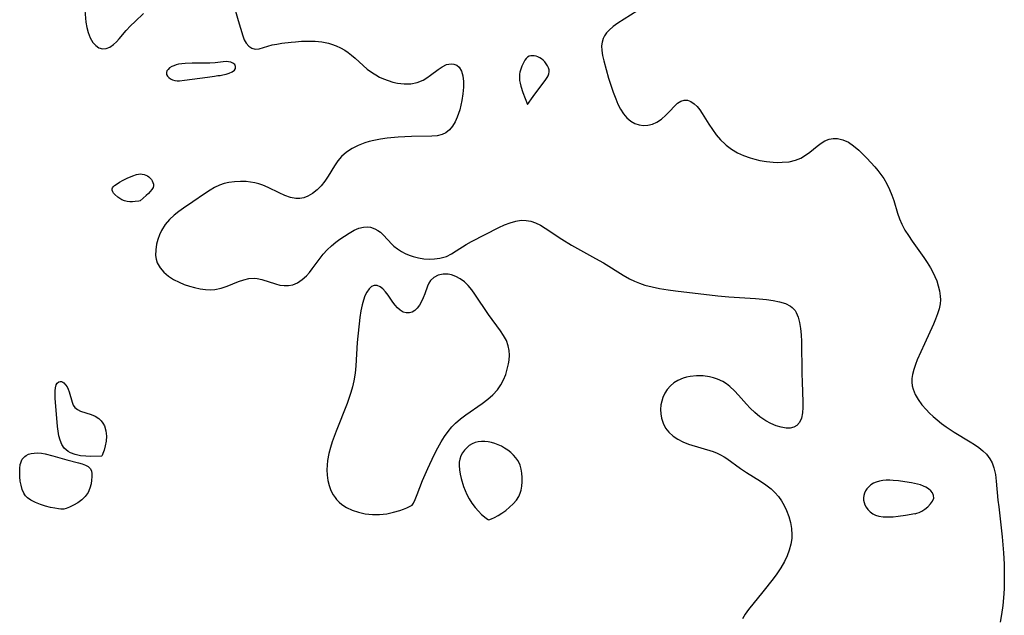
# Model space of a CAD drawing. Header units: inches. Extents: x 1073367 to 1082519, y 1569854 to 1574957.
# Tile 266 of 565: x 1077997 to 1078252, y 1574483 to 1574637. Entities that reach past the tile are written whole.
import ezdxf

# ---------------------------------------------------------------- set-up
doc = ezdxf.new("R2010")
doc.units = ezdxf.units.IN
doc.header["$MEASUREMENT"] = 0
doc.layers.add('CGG_CurvaNivelLidar_v1', color=7, linetype='Continuous', lineweight=30, true_color=0x008008)

msp = doc.modelspace()

# ---------------------------------------------------------------- linework, layer by layer
at = {"layer": 'CGG_CurvaNivelLidar_v1'}
for points in [[(1078051.5482, 1574644.887, 69), (1078053.7438, 1574636.9369, 69), (1078054.9764, 1574632.9675, 69), (1078055.361, 1574631.984, 69), (1078055.8153, 1574631.132, 69), (1078056.4959, 1574630.3216, 69), (1078057.2899, 1574629.7745, 69), (1078058.1512, 1574629.5267, 69), (1078059.1581, 1574629.6199, 69), (1078061.4657, 1574630.3649, 69), (1078062.5654, 1574630.6428, 69), (1078063.7634, 1574630.8732, 69), (1078065.036, 1574631.0704, 69), (1078067.4534, 1574631.3814, 69), (1078068.5631, 1574631.4946, 69), (1078070.1058, 1574631.5976, 69), (1078071.8765, 1574631.6471, 69), (1078073.6449, 1574631.6065, 69), (1078075.39, 1574631.4427, 69), (1078077.0897, 1574631.1133, 69), (1078077.8542, 1574630.8913, 69), (1078079.0471, 1574630.4414, 69), (1078080.1958, 1574629.8924, 69), (1078081.2989, 1574629.2614, 69), (1078082.1899, 1574628.6744, 69), (1078083.0388, 1574628.0361, 69), (1078083.9794, 1574627.2245, 69), (1078086.0467, 1574625.308, 69), (1078087.127, 1574624.3861, 69), (1078088.4468, 1574623.428, 69), (1078089.3356, 1574622.8813, 69), (1078090.3068, 1574622.363, 69), (1078091.3052, 1574621.9033, 69), (1078092.4846, 1574621.4449, 69), (1078093.6824, 1574621.0709, 69), (1078094.8907, 1574620.792, 69), (1078096.6285, 1574620.5832, 69), (1078098.338, 1574620.6317, 69), (1078099.9799, 1574620.9693, 69), (1078101.5138, 1574621.58, 69), (1078102.5185, 1574622.1641, 69), (1078103.4632, 1574622.8279, 69), (1078105.4017, 1574624.3185, 69), (1078106.4299, 1574625.0068, 69), (1078107.5987, 1574625.552, 69), (1078108.7436, 1574625.7669, 69), (1078109.5142, 1574625.6741, 69), (1078110.2168, 1574625.3797, 69), (1078110.8197, 1574624.8941, 69), (1078111.4533, 1574623.9082, 69), (1078111.8411, 1574622.6489, 69), (1078111.9985, 1574621.2378, 69), (1078111.9802, 1574619.7034, 69), (1078111.8157, 1574618.0268, 69), (1078111.5374, 1574616.3151, 69), (1078111.284, 1574615.1028, 69), (1078110.9885, 1574613.9094, 69), (1078110.7045, 1574612.9295, 69), (1078110.3763, 1574611.9854, 69), (1078109.8234, 1574610.7531, 69), (1078109.1543, 1574609.6445, 69), (1078108.3629, 1574608.6965, 69), (1078107.4355, 1574607.954, 69), (1078106.4308, 1574607.4803, 69), (1078105.1506, 1574607.1842, 69), (1078103.7592, 1574607.0655, 69), (1078098.563, 1574606.9646, 69), (1078095.0946, 1574606.8067, 69), (1078092.2589, 1574606.5608, 69), (1078090.5355, 1574606.3207, 69), (1078088.8439, 1574605.9883, 69), (1078087.6426, 1574605.6779, 69), (1078086.4706, 1574605.31, 69), (1078084.7916, 1574604.659, 69), (1078083.2126, 1574603.8791, 69), (1078081.7644, 1574602.9547, 69), (1078080.4879, 1574601.8593, 69), (1078079.5069, 1574600.7082, 69), (1078078.6269, 1574599.4226, 69), (1078076.9957, 1574596.725, 69), (1078076.1363, 1574595.4183, 69), (1078075.2383, 1574594.2705, 69), (1078074.1724, 1574593.1671, 69), (1078073.0133, 1574592.2385, 69), (1078071.7657, 1574591.5321, 69), (1078070.7632, 1574591.1768, 69), (1078069.7266, 1574590.9878, 69), (1078068.6713, 1574590.9743, 69), (1078067.2644, 1574591.2292, 69), (1078065.8541, 1574591.7245, 69), (1078064.3627, 1574592.4156, 69), (1078061.5342, 1574593.8213, 69), (1078060.1817, 1574594.3945, 69), (1078059.1503, 1574594.7479, 69), (1078058.0979, 1574595.0213, 69), (1078056.9704, 1574595.2124, 69), (1078055.8272, 1574595.3204, 69), (1078054.3486, 1574595.3619, 69), (1078052.8678, 1574595.2901, 69), (1078051.4014, 1574595.0876, 69), (1078050.1772, 1574594.7966, 69), (1078048.9863, 1574594.3909, 69), (1078047.6782, 1574593.7856, 69), (1078046.5264, 1574593.1177, 69), (1078045.0471, 1574592.1337, 69), (1078042.0987, 1574590.0638, 69), (1078039.6527, 1574588.4644, 69), (1078038.4596, 1574587.6341, 69), (1078037.2137, 1574586.6416, 69), (1078036.0677, 1574585.5582, 69), (1078034.9134, 1574584.1989, 69), (1078033.9736, 1574582.726, 69), (1078033.4406, 1574581.5717, 69), (1078033.0309, 1574580.3824, 69), (1078032.7256, 1574579.1805, 69), (1078032.485, 1574577.6888, 69), (1078032.4563, 1574576.233, 69), (1078032.6003, 1574575.2618, 69), (1078032.8958, 1574574.3356, 69), (1078033.6145, 1574573.0775, 69), (1078034.6067, 1574571.9412, 69), (1078035.8033, 1574570.9204, 69), (1078037.1055, 1574570.0472, 69), (1078038.5187, 1574569.3021, 69), (1078039.8211, 1574568.7694, 69), (1078041.1637, 1574568.3276, 69), (1078042.5222, 1574567.9553, 69), (1078043.9533, 1574567.6302, 69), (1078045.3762, 1574567.4144, 69), (1078046.5897, 1574567.3558, 69), (1078047.7851, 1574567.4391, 69), (1078049.3724, 1574567.7925, 69), (1078050.9232, 1574568.3315, 69), (1078053.8337, 1574569.48, 69), (1078055.2033, 1574569.9346, 69), (1078056.5566, 1574570.2501, 69), (1078057.8848, 1574570.3609, 69), (1078058.7001, 1574570.2969, 69), (1078059.8768, 1574570.041, 69), (1078063.3871, 1574568.8642, 69), (1078064.5683, 1574568.5879, 69), (1078065.6893, 1574568.4421, 69), (1078066.7946, 1574568.4428, 69), (1078067.8665, 1574568.6335, 69), (1078069.1166, 1574569.1706, 69), (1078070.296, 1574569.9866, 69), (1078071.4091, 1574571.014, 69), (1078072.1812, 1574571.865, 69), (1078072.9241, 1574572.778, 69), (1078074.677, 1574575.1748, 69), (1078075.7558, 1574576.5897, 69), (1078076.761, 1574577.717, 69), (1078077.8438, 1574578.7586, 69), (1078078.9878, 1574579.702, 69), (1078080.0548, 1574580.4623, 69), (1078082.4429, 1574582.0095, 69), (1078083.7432, 1574582.7532, 69), (1078084.942, 1574583.2819, 69), (1078086.1481, 1574583.5907, 69), (1078087.0497, 1574583.6384, 69), (1078087.9394, 1574583.5276, 69), (1078089.1146, 1574583.1266, 69), (1078089.8249, 1574582.7292, 69), (1078090.4939, 1574582.2411, 69), (1078091.3395, 1574581.4652, 69), (1078093.4366, 1574579.1747, 69), (1078093.9913, 1574578.6406, 69), (1078094.9091, 1574577.9249, 69), (1078095.9255, 1574577.2858, 69), (1078096.8946, 1574576.7688, 69), (1078097.9119, 1574576.3146, 69), (1078098.9716, 1574575.9431, 69), (1078100.3129, 1574575.618, 69), (1078101.7078, 1574575.4032, 69), (1078103.1167, 1574575.3019, 69), (1078104.5177, 1574575.3288, 69), (1078105.8886, 1574575.5066, 69), (1078107.2065, 1574575.8669, 69), (1078107.5825, 1574576.0134, 69), (1078108.8615, 1574576.6536, 69), (1078110.1056, 1574577.4276, 69), (1078112.6406, 1574579.0824, 69), (1078114.0412, 1574579.8658, 69), (1078121.0977, 1574583.4565, 69), (1078122.5748, 1574584.1341, 69), (1078124.0514, 1574584.7064, 69), (1078125.5277, 1574585.1235, 69), (1078126.8577, 1574585.3206, 69), (1078128.1754, 1574585.3112, 69), (1078129.3962, 1574585.0897, 69), (1078130.59, 1574584.6828, 69), (1078131.8448, 1574584.0726, 69), (1078133.0844, 1574583.3361, 69), (1078137.3822, 1574580.4788, 69), (1078139.8334, 1574578.9324, 69), (1078142.1544, 1574577.5689, 69), (1078146.0904, 1574575.4325, 69), (1078148.1192, 1574574.2922, 69), (1078153.2186, 1574571.1414, 69), (1078154.8416, 1574570.2317, 69), (1078156.1361, 1574569.6067, 69), (1078157.4645, 1574569.0581, 69), (1078158.825, 1574568.5898, 69), (1078160.6736, 1574568.094, 69), (1078162.5629, 1574567.7079, 69), (1078164.8356, 1574567.3461, 69), (1078166.6877, 1574567.1031, 69), (1078177.6796, 1574565.8148, 69), (1078180.4764, 1574565.5694, 69), (1078187.3605, 1574565.1102, 69), (1078190.2012, 1574564.8683, 69), (1078191.9542, 1574564.6237, 69), (1078193.6011, 1574564.2739, 69), (1078195.099, 1574563.7926, 69), (1078196.3909, 1574563.1417, 69), (1078196.846, 1574562.8118, 69), (1078197.2414, 1574562.443, 69), (1078197.593, 1574562.0142, 69), (1078197.8952, 1574561.527, 69), (1078198.4111, 1574560.2951, 69), (1078198.7706, 1574558.883, 69), (1078199.0126, 1574557.3365, 69), (1078199.1658, 1574555.6918, 69), (1078199.251, 1574553.9767, 69), (1078199.3485, 1574545.7089, 69), (1078199.4072, 1574543.4531, 69), (1078199.6102, 1574538.3992, 69), (1078199.6018, 1574536.924, 69), (1078199.5032, 1574535.5526, 69), (1078199.2399, 1574534.2234, 69), (1078198.714, 1574533.0639, 69), (1078198.09, 1574532.3322, 69), (1078197.3069, 1574531.8388, 69), (1078196.3546, 1574531.6119, 69), (1078195.2836, 1574531.6219, 69), (1078194.0276, 1574531.8381, 69), (1078192.7113, 1574532.2312, 69), (1078191.3725, 1574532.7796, 69), (1078190.0467, 1574533.4732, 69), (1078188.9887, 1574534.1536, 69), (1078188.4804, 1574534.5325, 69), (1078187.2245, 1574535.6119, 69), (1078186.0168, 1574536.8069, 69), (1078185.0588, 1574537.8323, 69), (1078183.0327, 1574540.1064, 69), (1078181.9283, 1574541.2874, 69), (1078180.7668, 1574542.3724, 69), (1078179.9038, 1574543.0429, 69), (1078178.9923, 1574543.6261, 69), (1078177.5511, 1574544.3095, 69), (1078176.5435, 1574544.6453, 69), (1078175.5094, 1574544.8907, 69), (1078173.8414, 1574545.1063, 69), (1078172.1639, 1574545.1278, 69), (1078170.5127, 1574544.9625, 69), (1078169.6047, 1574544.7828, 69), (1078168.7253, 1574544.532, 69), (1078167.3035, 1574543.9151, 69), (1078166.31, 1574543.2835, 69), (1078165.4201, 1574542.5285, 69), (1078164.6138, 1574541.6172, 69), (1078163.9501, 1574540.6057, 69), (1078163.4444, 1574539.5139, 69), (1078163.1571, 1574538.5688, 69), (1078162.9731, 1574537.5948, 69), (1078162.8745, 1574536.4565, 69), (1078162.9034, 1574535.3178, 69), (1078163.0769, 1574534.198, 69), (1078163.5073, 1574532.8771, 69), (1078164.1599, 1574531.6422, 69), (1078165.0181, 1574530.5255, 69), (1078166.0801, 1574529.5472, 69), (1078167.2996, 1574528.7176, 69), (1078168.6385, 1574528.0336, 69), (1078170.1198, 1574527.4678, 69), (1078176.4272, 1574525.5412, 69), (1078177.4575, 1574525.1545, 69), (1078178.3788, 1574524.726, 69), (1078179.2558, 1574524.2303, 69), (1078179.9819, 1574523.7506, 69), (1078183.546, 1574521.159, 69), (1078185.0536, 1574520.1325, 69), (1078188.6475, 1574517.9228, 69), (1078190.0886, 1574516.9821, 69), (1078191.4366, 1574515.9436, 69), (1078192.4189, 1574515.0001, 69), (1078193.3038, 1574513.9639, 69), (1078194.0874, 1574512.8464, 69), (1078194.7895, 1574511.6111, 69), (1078195.3892, 1574510.3177, 69), (1078195.9614, 1574508.7859, 69), (1078196.4016, 1574507.2184, 69), (1078196.6868, 1574505.6293, 69), (1078196.782, 1574504.0307, 69), (1078196.7338, 1574503.1145, 69), (1078196.492, 1574501.5964, 69), (1078196.0809, 1574500.0915, 69), (1078195.528, 1574498.6076, 69), (1078194.8515, 1574497.1534, 69), (1078193.937, 1574495.529, 69), (1078192.9006, 1574493.9614, 69), (1078191.935, 1574492.6616, 69), (1078189.2881, 1574489.2604, 69), (1078185.6035, 1574484.699, 69), (1078184.7581, 1574483.5447, 69), (1078183.9971, 1574482.3485, 69)], [(1078013.9964, 1574641.7129, 69), (1078014.4731, 1574636.5341, 69), (1078014.6839, 1574635.1724, 69), (1078014.9955, 1574633.8885, 69), (1078015.5342, 1574632.4989, 69), (1078016.2393, 1574631.3114, 69), (1078016.9845, 1574630.4747, 69), (1078017.8178, 1574629.8883, 69), (1078018.717, 1574629.6102, 69), (1078019.6679, 1574629.6895, 69), (1078020.6333, 1574630.0838, 69), (1078021.581, 1574630.7367, 69), (1078022.339, 1574631.4421, 69), (1078023.0825, 1574632.2551, 69), (1078024.881, 1574634.379, 69), (1078026.0111, 1574635.6154, 69), (1078027.179, 1574636.7431, 69), (1078029.365, 1574638.7467, 69)], [(1078156.7077, 1574639.3668, 69.5), (1078151.8289, 1574636.2733, 69.5), (1078150.6443, 1574635.421, 69.5), (1078149.5927, 1574634.5116, 69.5), (1078148.8887, 1574633.739, 69.5), (1078148.3983, 1574633.0416, 69.5), (1078148.0241, 1574632.2993, 69.5), (1078147.7548, 1574631.3824, 69.5), (1078147.6457, 1574630.4122, 69.5), (1078147.6971, 1574629.1806, 69.5), (1078147.8999, 1574627.9007, 69.5), (1078148.2041, 1574626.5793, 69.5), (1078149.4455, 1574622.0652, 69.5), (1078150.0062, 1574620.254, 69.5), (1078150.6204, 1574618.462, 69.5), (1078151.2731, 1574616.716, 69.5), (1078151.8469, 1574615.3274, 69.5), (1078152.4945, 1574614.025, 69.5), (1078153.2742, 1574612.8265, 69.5), (1078154.178, 1574611.7837, 69.5), (1078155.2011, 1574610.9348, 69.5), (1078156.2166, 1574610.3712, 69.5), (1078157.2989, 1574610.0049, 69.5), (1078158.4204, 1574609.846, 69.5), (1078159.6164, 1574609.9142, 69.5), (1078160.7951, 1574610.2042, 69.5), (1078161.9235, 1574610.6962, 69.5), (1078163.1476, 1574611.5009, 69.5), (1078164.2651, 1574612.4697, 69.5), (1078165.28, 1574613.5133, 69.5), (1078166.4651, 1574614.8125, 69.5), (1078167.2715, 1574615.5614, 69.5), (1078168.1036, 1574616.1204, 69.5), (1078168.9662, 1574616.4107, 69.5), (1078169.842, 1574616.3717, 69.5), (1078170.722, 1574616.0388, 69.5), (1078171.5756, 1574615.4517, 69.5), (1078172.2958, 1574614.74, 69.5), (1078172.9827, 1574613.8881, 69.5), (1078173.6482, 1574612.9309, 69.5), (1078175.3632, 1574610.1926, 69.5), (1078176.2747, 1574608.8083, 69.5), (1078177.2599, 1574607.4534, 69.5), (1078178.3336, 1574606.1654, 69.5), (1078179.5167, 1574604.986, 69.5), (1078179.8327, 1574604.7131, 69.5), (1078181.2262, 1574603.6824, 69.5), (1078182.7301, 1574602.8016, 69.5), (1078184.3183, 1574602.0609, 69.5), (1078185.9708, 1574601.4609, 69.5), (1078187.2357, 1574601.1073, 69.5), (1078188.518, 1574600.8232, 69.5), (1078190.2272, 1574600.5384, 69.5), (1078191.9333, 1574600.3615, 69.5), (1078193.123, 1574600.3088, 69.5), (1078194.2953, 1574600.3199, 69.5), (1078196.0463, 1574600.4794, 69.5), (1078197.7112, 1574600.8667, 69.5), (1078199.0622, 1574601.428, 69.5), (1078200.3257, 1574602.1628, 69.5), (1078201.3766, 1574602.9173, 69.5), (1078203.3494, 1574604.5156, 69.5), (1078204.3232, 1574605.2486, 69.5), (1078205.3315, 1574605.853, 69.5), (1078206.3721, 1574606.263, 69.5), (1078207.4539, 1574606.4763, 69.5), (1078208.5532, 1574606.4759, 69.5), (1078209.972, 1574606.1409, 69.5), (1078211.3623, 1574605.4866, 69.5), (1078212.7366, 1574604.558, 69.5), (1078214.0715, 1574603.4379, 69.5), (1078215.1322, 1574602.4317, 69.5), (1078216.1828, 1574601.3706, 69.5), (1078217.2083, 1574600.2954, 69.5), (1078218.209, 1574599.1816, 69.5), (1078219.0209, 1574598.1982, 69.5), (1078219.7891, 1574597.1781, 69.5), (1078220.5048, 1574596.121, 69.5), (1078221.3193, 1574594.7323, 69.5), (1078222.0227, 1574593.2875, 69.5), (1078222.5853, 1574591.8652, 69.5), (1078223.0751, 1574590.4131, 69.5), (1078224.0879, 1574587.1792, 69.5), (1078224.5996, 1574585.7265, 69.5), (1078225.1966, 1574584.3125, 69.5), (1078225.9835, 1574582.8179, 69.5), (1078226.8788, 1574581.3681, 69.5), (1078227.8404, 1574579.9461, 69.5), (1078230.8385, 1574575.733, 69.5), (1078231.7396, 1574574.4105, 69.5), (1078232.5768, 1574573.0657, 69.5), (1078233.1807, 1574571.9577, 69.5), (1078233.7155, 1574570.8282, 69.5), (1078234.1765, 1574569.6818, 69.5), (1078234.5994, 1574568.3731, 69.5), (1078234.9088, 1574567.0558, 69.5), (1078235.0897, 1574565.7376, 69.5), (1078235.1282, 1574564.7503, 69.5), (1078235.0692, 1574563.7694, 69.5), (1078234.8193, 1574562.4402, 69.5), (1078234.4134, 1574561.1192, 69.5), (1078233.9002, 1574559.7977, 69.5), (1078233.3224, 1574558.467, 69.5), (1078231.0165, 1574553.4097, 69.5), (1078229.18, 1574549.2211, 69.5), (1078228.7144, 1574548.0763, 69.5), (1078228.2433, 1574546.7572, 69.5), (1078227.8986, 1574545.4496, 69.5), (1078227.7573, 1574544.4806, 69.5), (1078227.735, 1574543.5173, 69.5), (1078227.8423, 1574542.5793, 69.5), (1078228.0695, 1574541.655, 69.5), (1078228.6127, 1574540.2927, 69.5), (1078229.3601, 1574538.9764, 69.5), (1078230.3231, 1574537.6559, 69.5), (1078231.4334, 1574536.3906, 69.5), (1078232.3445, 1574535.4754, 69.5), (1078233.3078, 1574534.5879, 69.5), (1078234.3128, 1574533.7261, 69.5), (1078235.4536, 1574532.8111, 69.5), (1078236.6323, 1574531.9341, 69.5), (1078238.7109, 1574530.5463, 69.5), (1078242.8289, 1574528.0756, 69.5), (1078243.9806, 1574527.3513, 69.5), (1078245.0794, 1574526.5926, 69.5), (1078246.0967, 1574525.7832, 69.5), (1078247.006, 1574524.9015, 69.5), (1078247.9298, 1574523.6994, 69.5), (1078248.4912, 1574522.6566, 69.5), (1078248.9606, 1574521.3605, 69.5), (1078249.3392, 1574519.6695, 69.5), (1078249.5775, 1574517.8919, 69.5), (1078249.9935, 1574513.0253, 69.5), (1078250.1887, 1574511.2484, 69.5), (1078250.8738, 1574505.8446, 69.5), (1078251.1262, 1574503.5029, 69.5), (1078251.4544, 1574499.3507, 69.5), (1078251.6008, 1574496.4764, 69.5), (1078251.6449, 1574494.9477, 69.5), (1078251.6454, 1574491.8272, 69.5), (1078251.5907, 1574490.239, 69.5), (1078251.5005, 1574488.7544, 69.5), (1078251.2289, 1574485.8116, 69.5), (1078250.925, 1574483.4469, 69.5), (1078250.5769, 1574481.4783, 69.5)]]:
    msp.add_polyline3d(points, dxfattribs=at)
for points in [[(1078128.5, 1574615.2975, 69.5), (1078129.9757, 1574617.3387, 69.5), (1078133.2566, 1574621.6902, 69.5), (1078133.5781, 1574622.1934, 69.5), (1078133.8435, 1574622.6985, 69.5), (1078134.0304, 1574623.2068, 69.5), (1078134.1097, 1574623.7195, 69.5), (1078134.0563, 1574624.2461, 69.5), (1078133.8916, 1574624.7721, 69.5), (1078133.6434, 1574625.2904, 69.5), (1078133.3306, 1574625.7929, 69.5), (1078132.9649, 1574626.2691, 69.5), (1078132.5518, 1574626.7053, 69.5), (1078132.0919, 1574627.0836, 69.5), (1078131.6557, 1574627.3508, 69.5), (1078131.1951, 1574627.5633, 69.5), (1078130.7222, 1574627.7232, 69.5), (1078130.248, 1574627.8283, 69.5), (1078129.7835, 1574627.8721, 69.5), (1078129.3401, 1574627.8433, 69.5), (1078128.9308, 1574627.7248, 69.5), (1078128.5275, 1574627.4724, 69.5), (1078128.1708, 1574627.1168, 69.5), (1078127.8502, 1574626.6856, 69.5), (1078127.5584, 1574626.2002, 69.5), (1078127.0457, 1574625.1266, 69.5), (1078126.6873, 1574624.1385, 69.5), (1078126.5561, 1574623.6277, 69.5), (1078126.4692, 1574623.1009, 69.5), (1078126.4261, 1574622.5662, 69.5), (1078126.4237, 1574622.027, 69.5), (1078126.4636, 1574621.4809, 69.5), (1078126.5885, 1574620.768, 69.5), (1078126.7876, 1574619.9832, 69.5), (1078127.3205, 1574618.3381, 69.5)], [(1078048.5, 1574622.7535, 69), (1078048.6307, 1574622.731, 69), (1078049.0989, 1574622.7729, 69), (1078049.8025, 1574622.8868, 69), (1078050.635, 1574623.0735, 69), (1078051.4904, 1574623.3354, 69), (1078052.2606, 1574623.676, 69), (1078052.8334, 1574624.1001, 69), (1078053.1146, 1574624.5945, 69), (1078053.1165, 1574625.1129, 69), (1078052.8743, 1574625.5882, 69), (1078052.4368, 1574625.9601, 69), (1078051.8849, 1574626.2145, 69), (1078051.2957, 1574626.3209, 69), (1078050.6432, 1574626.3329, 69), (1078049.9442, 1574626.2839, 69), (1078047.7976, 1574626.0391, 69), (1078046.4628, 1574625.9422, 69), (1078044.6301, 1574625.9254, 69), (1078041.8588, 1574625.9659, 69), (1078040.0686, 1574625.8838, 69), (1078039.2133, 1574625.783, 69), (1078038.389, 1574625.639, 69), (1078037.7498, 1574625.4852, 69), (1078037.1515, 1574625.2923, 69), (1078036.6077, 1574625.0523, 69), (1078036.0841, 1574624.7219, 69), (1078035.6641, 1574624.3396, 69), (1078035.37, 1574623.9226, 69), (1078035.234, 1574623.4866, 69), (1078035.2837, 1574623.0474, 69), (1078035.494, 1574622.6225, 69), (1078035.8346, 1574622.2322, 69), (1078036.284, 1574621.8999, 69), (1078036.8167, 1574621.6511, 69), (1078037.4166, 1574621.4853, 69), (1078038.0634, 1574621.4075, 69), (1078038.6413, 1574621.4128, 69), (1078039.9171, 1574621.5501, 69), (1078045.8148, 1574622.3203, 69), (1078047.6769, 1574622.5931, 69)], [(1078028.5, 1574590.3933, 68.5), (1078028.1412, 1574590.3036, 68.5), (1078027.1575, 1574590.1675, 68.5), (1078026.5224, 1574590.1303, 68.5), (1078025.8386, 1574590.1408, 68.5), (1078025.1409, 1574590.2204, 68.5), (1078024.4252, 1574590.3969, 68.5), (1078023.7629, 1574590.6534, 68.5), (1078023.1829, 1574590.9633, 68.5), (1078022.7121, 1574591.2986, 68.5), (1078021.9352, 1574592.0047, 68.5), (1078021.6199, 1574592.3653, 68.5), (1078021.3757, 1574592.724, 68.5), (1078021.2271, 1574593.0762, 68.5), (1078021.206, 1574593.4171, 68.5), (1078021.3271, 1574593.7262, 68.5), (1078021.5605, 1574594.0242, 68.5), (1078021.8762, 1574594.3137, 68.5), (1078022.2517, 1574594.5971, 68.5), (1078023.1188, 1574595.1498, 68.5), (1078024.0742, 1574595.6858, 68.5), (1078025.072, 1574596.1976, 68.5), (1078026.5633, 1574596.8533, 68.5), (1078027.5474, 1574597.1656, 68.5), (1078028.0357, 1574597.26, 68.5), (1078028.5191, 1574597.2942, 68.5), (1078028.9976, 1574597.2546, 68.5), (1078029.4647, 1574597.1493, 68.5), (1078029.9151, 1574596.9886, 68.5), (1078030.3419, 1574596.7791, 68.5), (1078030.7356, 1574596.5232, 68.5), (1078031.0833, 1574596.2198, 68.5), (1078031.3634, 1574595.8808, 68.5), (1078031.589, 1574595.5071, 68.5), (1078031.7601, 1574595.111, 68.5), (1078031.8722, 1574594.7037, 68.5), (1078031.8954, 1574594.2731, 68.5), (1078031.7859, 1574593.8071, 68.5), (1078031.4992, 1574593.2727, 68.5), (1078031.0797, 1574592.7415, 68.5), (1078030.5797, 1574592.2263, 68.5), (1078030.0497, 1574591.7401, 68.5)], [(1078098.5, 1574511.6488, 69), (1078098.6744, 1574511.7263, 69), (1078099.0183, 1574512.2288, 69), (1078099.4842, 1574513.1764, 69), (1078100.0297, 1574514.4897, 69), (1078101.4253, 1574518.1025, 69), (1078102.0663, 1574519.6205, 69), (1078102.7649, 1574521.175, 69), (1078104.4278, 1574524.6723, 69), (1078105.3528, 1574526.4977, 69), (1078106.2295, 1574528.0867, 69), (1078107.0815, 1574529.4546, 69), (1078107.9881, 1574530.7322, 69), (1078108.9807, 1574531.9333, 69), (1078109.9327, 1574532.9037, 69), (1078111.196, 1574533.9985, 69), (1078112.5358, 1574535.0234, 69), (1078116.8225, 1574537.9873, 69), (1078118.2587, 1574539.0711, 69), (1078119.5668, 1574540.2483, 69), (1078120.7241, 1574541.5429, 69), (1078121.5938, 1574542.7873, 69), (1078122.314, 1574544.1111, 69), (1078122.8675, 1574545.4524, 69), (1078123.2926, 1574546.83, 69), (1078123.6, 1574548.2227, 69), (1078123.7434, 1574549.1861, 69), (1078123.8274, 1574550.4569, 69), (1078123.7675, 1574551.707, 69), (1078123.5348, 1574552.9232, 69), (1078123.0383, 1574554.2493, 69), (1078122.3446, 1574555.5334, 69), (1078121.5139, 1574556.7933, 69), (1078118.4536, 1574560.9669, 69), (1078114.9318, 1574566.2764, 69), (1078114.126, 1574567.3677, 69), (1078113.2065, 1574568.4533, 69), (1078112.2037, 1574569.4044, 69), (1078111.1326, 1574570.2008, 69), (1078110.0163, 1574570.8244, 69), (1078108.8759, 1574571.2465, 69), (1078108.4185, 1574571.3502, 69), (1078108.0376, 1574571.4056, 69), (1078106.7021, 1574571.4002, 69), (1078105.4435, 1574571.115, 69), (1078104.3337, 1574570.5767, 69), (1078103.4542, 1574569.7916, 69), (1078103.0002, 1574569.0768, 69), (1078102.6485, 1574568.2605, 69), (1078101.986, 1574566.3563, 69), (1078101.5953, 1574565.3289, 69), (1078101.1484, 1574564.332, 69), (1078100.6256, 1574563.4038, 69), (1078100.0201, 1574562.5967, 69), (1078099.3979, 1574562.0102, 69), (1078098.7173, 1574561.5904, 69), (1078097.9937, 1574561.3693, 69), (1078097.1971, 1574561.38, 69), (1078096.3998, 1574561.6222, 69), (1078095.6333, 1574562.0686, 69), (1078094.9501, 1574562.665, 69), (1078094.3162, 1574563.384, 69), (1078093.7235, 1574564.1823, 69), (1078092.4917, 1574566.0172, 69), (1078091.8486, 1574566.8581, 69), (1078091.1471, 1574567.5733, 69), (1078090.408, 1574568.1157, 69), (1078089.6601, 1574568.4395, 69), (1078088.9325, 1574568.4886, 69), (1078088.2215, 1574568.1998, 69), (1078087.5723, 1574567.6112, 69), (1078086.9947, 1574566.7832, 69), (1078086.5022, 1574565.763, 69), (1078086.1282, 1574564.6741, 69), (1078085.8183, 1574563.4823, 69), (1078085.4945, 1574561.8904, 69), (1078085.2346, 1574560.2167, 69), (1078084.5081, 1574553.7112, 69), (1078084.1511, 1574547.7237, 69), (1078083.974, 1574545.7824, 69), (1078083.682, 1574543.8617, 69), (1078083.3259, 1574542.3142, 69), (1078082.88, 1574540.7819, 69), (1078081.9143, 1574538.0079, 69), (1078079.0826, 1574530.847, 69), (1078078.0629, 1574528.0688, 69), (1078077.5917, 1574526.5711, 69), (1078077.1969, 1574525.0702, 69), (1078076.8579, 1574523.2675, 69), (1078076.7341, 1574522.0669, 69), (1078076.6981, 1574520.874, 69), (1078076.7733, 1574519.4625, 69), (1078076.9726, 1574518.084, 69), (1078077.2951, 1574516.7535, 69), (1078077.7473, 1574515.4898, 69), (1078078.2902, 1574514.4136, 69), (1078078.7954, 1574513.6672, 69), (1078079.1827, 1574513.1933, 69), (1078079.8356, 1574512.5156, 69), (1078080.5543, 1574511.8884, 69), (1078081.756, 1574511.0968, 69), (1078083.2105, 1574510.4192, 69), (1078084.8565, 1574509.8788, 69), (1078086.6069, 1574509.5029, 69), (1078088.4265, 1574509.3033, 69), (1078090.2583, 1574509.2966, 69), (1078092.1588, 1574509.4995, 69), (1078093.9359, 1574509.8643, 69), (1078095.5177, 1574510.3241, 69), (1078096.5071, 1574510.6797, 69), (1078097.3289, 1574511.0188, 69), (1078098.235, 1574511.4561, 69)], [(1078018.5, 1574524.3481, 68.5), (1078015.7054, 1574524.2893, 68.5), (1078014.4039, 1574524.3386, 68.5), (1078013.034, 1574524.4835, 68.5), (1078011.6834, 1574524.7629, 68.5), (1078010.4418, 1574525.2183, 68.5), (1078009.8288, 1574525.5644, 68.5), (1078008.8717, 1574526.3987, 68.5), (1078008.202, 1574527.3921, 68.5), (1078007.7891, 1574528.463, 68.5), (1078007.4795, 1574529.6005, 68.5), (1078007.2463, 1574530.7843, 68.5), (1078007.0886, 1574531.9958, 68.5), (1078006.5396, 1574539.3174, 68.5), (1078006.5051, 1574540.2995, 68.5), (1078006.5147, 1574541.2126, 68.5), (1078006.5923, 1574542.0589, 68.5), (1078006.7747, 1574542.7706, 68.5), (1078007.0544, 1574543.2616, 68.5), (1078007.4291, 1574543.579, 68.5), (1078007.7878, 1574543.6865, 68.5), (1078008.1698, 1574543.6524, 68.5), (1078008.4705, 1574543.5263, 68.5), (1078008.7642, 1574543.3219, 68.5), (1078009.2194, 1574542.84, 68.5), (1078009.5831, 1574542.2902, 68.5), (1078009.902, 1574541.6569, 68.5), (1078010.171, 1574540.9658, 68.5), (1078010.8927, 1574538.3586, 68.5), (1078011.1975, 1574537.5816, 68.5), (1078011.6251, 1574536.9261, 68.5), (1078012.2551, 1574536.406, 68.5), (1078013.0377, 1574536.0183, 68.5), (1078015.8487, 1574535.0933, 68.5), (1078016.8561, 1574534.6616, 68.5), (1078017.8114, 1574534.0677, 68.5), (1078018.375, 1574533.5348, 68.5), (1078018.862, 1574532.9055, 68.5), (1078019.255, 1574532.1806, 68.5), (1078019.6389, 1574530.8965, 68.5), (1078019.7577, 1574529.5053, 68.5), (1078019.6641, 1574528.2222, 68.5), (1078019.4386, 1574527.0113, 68.5), (1078019.1472, 1574525.9455, 68.5), (1078018.8531, 1574525.0973, 68.5), (1078018.6179, 1574524.5397, 68.5)], [(1078118.5, 1574507.9418, 69), (1078119.1759, 1574508.1736, 69), (1078119.9432, 1574508.5186, 69), (1078120.8888, 1574509.0149, 69), (1078121.8733, 1574509.6189, 69), (1078122.8923, 1574510.3411, 69), (1078123.8934, 1574511.1609, 69), (1078124.8246, 1574512.0559, 69), (1078125.6334, 1574513.0032, 69), (1078126.2665, 1574513.9795, 69), (1078126.6198, 1574514.7709, 69), (1078126.8343, 1574515.5382, 69), (1078127.0057, 1574516.6264, 69), (1078127.092, 1574517.7359, 69), (1078127.1, 1574518.8504, 69), (1078127.0268, 1574519.9546, 69), (1078126.8595, 1574521.0325, 69), (1078126.5759, 1574522.0659, 69), (1078126.3387, 1574522.653, 69), (1078126.0445, 1574523.2114, 69), (1078125.5146, 1574523.9624, 69), (1078124.884, 1574524.6529, 69), (1078124.1766, 1574525.291, 69), (1078123.4101, 1574525.8807, 69), (1078122.5977, 1574526.4217, 69), (1078121.7486, 1574526.9094, 69), (1078120.9295, 1574527.3094, 69), (1078120.091, 1574527.6496, 69), (1078119.2386, 1574527.9205, 69), (1078118.377, 1574528.1076, 69), (1078117.4964, 1574528.1977, 69), (1078116.623, 1574528.1897, 69), (1078115.7696, 1574528.0859, 69), (1078114.9505, 1574527.8826, 69), (1078114.1825, 1574527.5693, 69), (1078113.4543, 1574527.1173, 69), (1078112.7997, 1574526.5571, 69), (1078112.2205, 1574525.9114, 69), (1078111.7236, 1574525.197, 69), (1078111.3224, 1574524.4256, 69), (1078111.0371, 1574523.6044, 69), (1078110.8899, 1574522.7733, 69), (1078110.8568, 1574521.9127, 69), (1078110.9471, 1574520.8327, 69), (1078111.1423, 1574519.7339, 69), (1078111.4047, 1574518.6222, 69), (1078111.9857, 1574516.5525, 69), (1078112.3615, 1574515.518, 69), (1078112.8335, 1574514.438, 69), (1078113.4038, 1574513.3534, 69), (1078114.1494, 1574512.183, 69), (1078114.9706, 1574511.0939, 69), (1078115.8197, 1574510.1223, 69), (1078116.6476, 1574509.3023, 69), (1078117.3651, 1574508.6883, 69), (1078117.9543, 1574508.2485, 69), (1078118.3534, 1574507.9942, 69)], [(1078008.5, 1574510.6796, 68.5), (1078008.0157, 1574510.6886, 68.5), (1078007.4159, 1574510.7494, 68.5), (1078006.4466, 1574510.8936, 68.5), (1078005.2884, 1574511.1228, 68.5), (1078004.0156, 1574511.4411, 68.5), (1078002.7022, 1574511.8518, 68.5), (1078001.4235, 1574512.3586, 68.5), (1078000.2564, 1574512.966, 68.5), (1077999.3504, 1574513.6192, 68.5), (1077998.8645, 1574514.1102, 68.5), (1077998.6556, 1574514.3769, 68.5), (1077998.3958, 1574514.787, 68.5), (1077997.9881, 1574515.7836, 68.5), (1077997.7074, 1574516.8451, 68.5), (1077997.5148, 1574517.9446, 68.5), (1077997.3969, 1574519.055, 68.5), (1077997.3505, 1574520.1518, 68.5), (1077997.382, 1574521.2094, 68.5), (1077997.5075, 1574522.1994, 68.5), (1077997.6195, 1574522.6772, 68.5), (1077997.7754, 1574523.1234, 68.5), (1077998.0025, 1574523.5609, 68.5), (1077998.2947, 1574523.9489, 68.5), (1077998.643, 1574524.2741, 68.5), (1077999.0445, 1574524.5488, 68.5), (1077999.6623, 1574524.8487, 68.5), (1078000.3438, 1574525.0616, 68.5), (1078001.0746, 1574525.182, 68.5), (1078001.9939, 1574525.2011, 68.5), (1078002.9513, 1574525.1119, 68.5), (1078003.9347, 1574524.9439, 68.5), (1078005.9433, 1574524.4578, 68.5), (1078009.4893, 1574523.4289, 68.5), (1078012.5593, 1574522.6495, 68.5), (1078013.4922, 1574522.3784, 68.5), (1078014.3349, 1574522.0649, 68.5), (1078015.0482, 1574521.6803, 68.5), (1078015.5807, 1574521.1892, 68.5), (1078015.8895, 1574520.5641, 68.5), (1078016.0171, 1574519.8263, 68.5), (1078016.0172, 1574519.0066, 68.5), (1078015.9347, 1574518.1311, 68.5), (1078015.7953, 1574517.2115, 68.5), (1078015.5042, 1574516.1244, 68.5), (1078015.018, 1574515.0035, 68.5), (1078014.2948, 1574513.937, 68.5), (1078013.3924, 1574513.049, 68.5), (1078012.353, 1574512.2888, 68.5), (1078011.2748, 1574511.6648, 68.5), (1078010.2536, 1574511.1856, 68.5), (1078009.3847, 1574510.8591, 68.5), (1078008.7349, 1574510.6822, 68.5)], [(1078228.5, 1574509.5074, 69.5), (1078228.6423, 1574509.4983, 69.5), (1078229.0457, 1574509.6108, 69.5), (1078229.635, 1574509.8392, 69.5), (1078230.3373, 1574510.1852, 69.5), (1078231.1434, 1574510.6912, 69.5), (1078231.9244, 1574511.3122, 69.5), (1078232.6098, 1574512.0145, 69.5), (1078233.1283, 1574512.7605, 69.5), (1078233.4075, 1574513.5101, 69.5), (1078233.3941, 1574514.2224, 69.5), (1078233.1169, 1574514.8556, 69.5), (1078232.651, 1574515.4008, 69.5), (1078232.079, 1574515.8964, 69.5), (1078231.4181, 1574516.3274, 69.5), (1078230.7428, 1574516.654, 69.5), (1078230.0171, 1574516.9247, 69.5), (1078229.2545, 1574517.151, 69.5), (1078228.4654, 1574517.341, 69.5), (1078227.6454, 1574517.5029, 69.5), (1078225.9712, 1574517.7632, 69.5), (1078224.2813, 1574517.9717, 69.5), (1078222.974, 1574518.0967, 69.5), (1078222.0514, 1574518.1374, 69.5), (1078221.1397, 1574518.1274, 69.5), (1078220.2471, 1574518.0587, 69.5), (1078219.3841, 1574517.9174, 69.5), (1078218.5647, 1574517.6835, 69.5), (1078217.8539, 1574517.3654, 69.5), (1078217.2021, 1574516.9601, 69.5), (1078216.6196, 1574516.479, 69.5), (1078216.1227, 1574515.9282, 69.5), (1078215.7718, 1574515.3908, 69.5), (1078215.5053, 1574514.8149, 69.5), (1078215.3288, 1574514.2129, 69.5), (1078215.2534, 1574513.596, 69.5), (1078215.2891, 1574512.9779, 69.5), (1078215.4249, 1574512.3654, 69.5), (1078215.6494, 1574511.7689, 69.5), (1078215.9562, 1574511.1999, 69.5), (1078216.4352, 1574510.5592, 69.5), (1078217.0106, 1574509.9867, 69.5), (1078217.6665, 1574509.4954, 69.5), (1078218.3944, 1574509.1062, 69.5), (1078219.2774, 1574508.8298, 69.5), (1078220.3652, 1574508.6853, 69.5), (1078221.5963, 1574508.6524, 69.5), (1078222.9004, 1574508.7091, 69.5), (1078224.2083, 1574508.8337, 69.5), (1078226.131, 1574509.1044, 69.5)]]:
    msp.add_polyline3d(points, close=True, dxfattribs=at)

doc.saveas('drawing.dxf')
